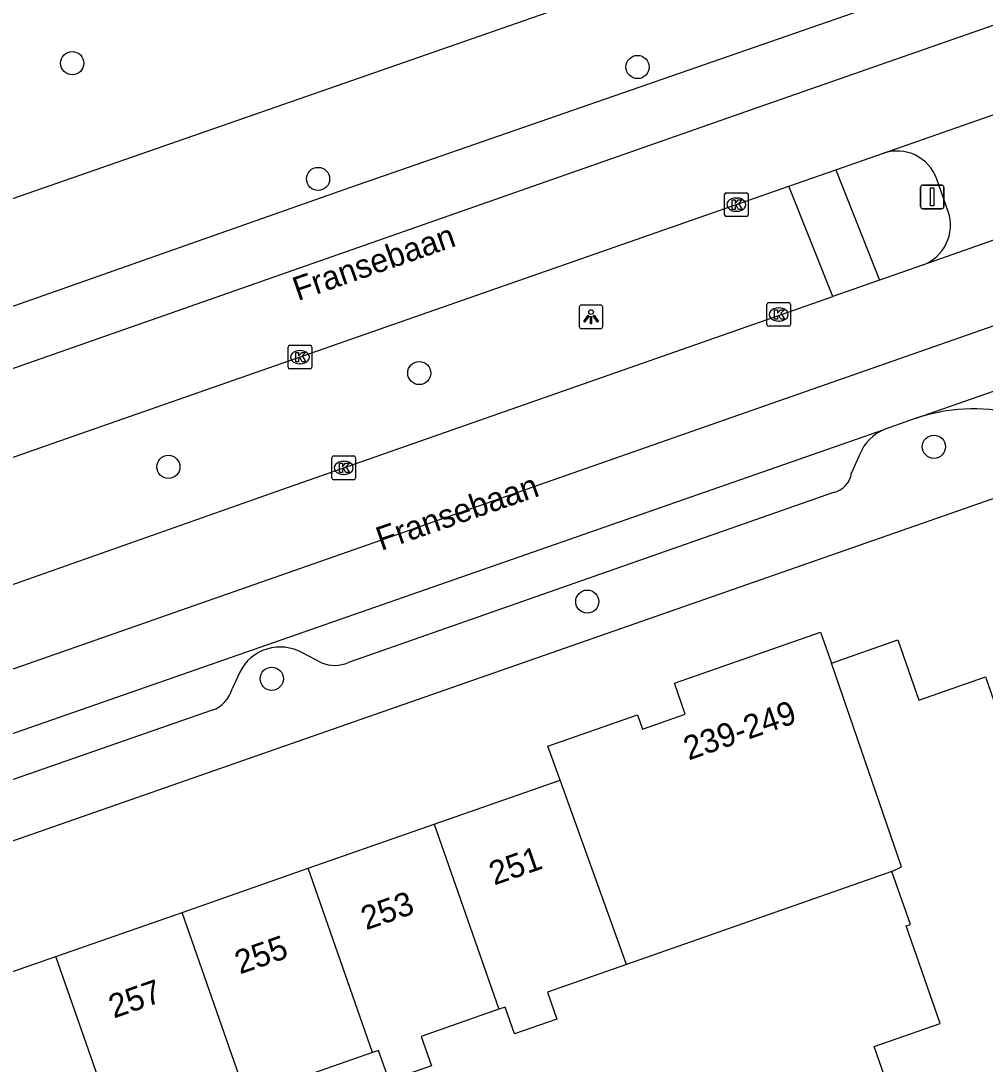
# Model space of a CAD drawing. Extents: x 158474 to 159560, y 388525 to 389605.
# Drawn here: x 158838.92 to 158879.66, y 389035.01 to 389079.07 of the extents above; entities that cross this region are included whole.
import ezdxf

# ---------------------------------------------------------------- set-up
doc = ezdxf.new("R2010")
doc.units = 0
for name, color, linetype in [('IMGEO_Boom', 7, 'Continuous'), ('IMGEO_Kolk', 7, 'Continuous'), ('IMGEO_Lichtpunt', 7, 'Continuous'), ('IMGEO_Openbare_ruimte_label', 7, 'Continuous'), ('IMGEO_Pand', 7, 'Continuous'), ('IMGEO_Pand_nummerreeks', 7, 'Continuous'), ('IMGEO_Rijbaan_lokaal_gesloten', 7, 'Continuous'), ('IMGEO_Rijbaan_lokaal_open', 7, 'Continuous'), ('IMGEO_Verkeersbordpaal', 7, 'Continuous'), ('IMGEO_Voetpad_open', 7, 'Continuous')]:
    doc.layers.add(name, color=color, linetype=linetype)

msp = doc.modelspace()

# ---------------------------------------------------------------- linework, layer by layer
at = {"layer": 'IMGEO_Boom'}
for centre in [(158841.085, 389077.278), (158864.97, 389077.117), (158851.474, 389072.391), (158855.749, 389064.195), (158877.492, 389061.079), (158845.148, 389060.232), (158862.847, 389054.542), (158849.517, 389051.283)]:
    msp.add_circle(centre, 0.489, dxfattribs=at)
at = {"layer": 'IMGEO_Kolk'}
for p, q in [((158868.647, 389070.878), (158868.647, 389071.73)), ((158868.722, 389071.804), (158869.574, 389071.804)), ((158869.648, 389071.73), (158869.648, 389070.878)), ((158869.135, 389071.584), (158869.16, 389071.584)), ((158869.158, 389071.024), (158869.133, 389071.024)), ((158869.574, 389070.804), (158868.722, 389070.804)), ((158870.438, 389066.242), (158870.438, 389067.094)), ((158870.513, 389067.168), (158871.365, 389067.168)), ((158870.926, 389066.948), (158870.951, 389066.948)), ((158871.439, 389067.094), (158871.439, 389066.242)), ((158871.365, 389066.168), (158870.513, 389066.168)), ((158870.949, 389066.388), (158870.924, 389066.388)), ((158850.207, 389064.441), (158850.207, 389065.293)), ((158850.282, 389065.367), (158851.134, 389065.367)), ((158850.695, 389065.147), (158850.72, 389065.147)), ((158851.208, 389065.293), (158851.208, 389064.441)), ((158851.134, 389064.367), (158850.282, 389064.367)), ((158850.718, 389064.587), (158850.693, 389064.587)), ((158852.134, 389060.691), (158852.986, 389060.691)), ((158852.059, 389059.765), (158852.059, 389060.617)), ((158852.547, 389060.471), (158852.572, 389060.471)), ((158853.06, 389060.617), (158853.06, 389059.765)), ((158852.57, 389059.911), (158852.545, 389059.911)), ((158852.986, 389059.691), (158852.134, 389059.691))]:
    msp.add_line(p, q, dxfattribs=at)
for points in [[(158868.647, 389070.878), (158868.647, 389071.73)], [(158868.722, 389071.804), (158869.574, 389071.804)], [(158869.648, 389071.73), (158869.648, 389070.878)], [(158868.968, 389071.504), (158869.091, 389071.504), (158869.091, 389071.353), (158869.221, 389071.504), (158869.385, 389071.504), (158869.239, 389071.353), (158869.392, 389071.104), (158869.24, 389071.104), (158869.155, 389071.268), (158869.091, 389071.201), (158869.091, 389071.104), (158868.968, 389071.104), (158868.968, 389071.504)], [(158869.574, 389070.804), (158868.722, 389070.804)], [(158870.438, 389066.242), (158870.438, 389067.094)], [(158870.513, 389067.168), (158871.365, 389067.168)], [(158870.759, 389066.868), (158870.882, 389066.868), (158870.882, 389066.717), (158871.012, 389066.868), (158871.176, 389066.868), (158871.03, 389066.717), (158871.183, 389066.468), (158871.031, 389066.468), (158870.946, 389066.632), (158870.882, 389066.565), (158870.882, 389066.468), (158870.759, 389066.468), (158870.759, 389066.868)], [(158871.439, 389067.094), (158871.439, 389066.242)], [(158871.365, 389066.168), (158870.513, 389066.168)], [(158850.207, 389064.441), (158850.207, 389065.293)], [(158850.282, 389065.367), (158851.134, 389065.367)], [(158851.208, 389065.293), (158851.208, 389064.441)], [(158850.528, 389065.067), (158850.651, 389065.067), (158850.651, 389064.916), (158850.781, 389065.067), (158850.945, 389065.067), (158850.799, 389064.916), (158850.952, 389064.667), (158850.8, 389064.667), (158850.715, 389064.831), (158850.651, 389064.764), (158850.651, 389064.667), (158850.528, 389064.667), (158850.528, 389065.067)], [(158851.134, 389064.367), (158850.282, 389064.367)], [(158852.134, 389060.691), (158852.986, 389060.691)], [(158852.059, 389059.765), (158852.059, 389060.617)], [(158852.38, 389060.391), (158852.503, 389060.391), (158852.503, 389060.24), (158852.633, 389060.391), (158852.797, 389060.391), (158852.651, 389060.24), (158852.804, 389059.991), (158852.652, 389059.991), (158852.567, 389060.155), (158852.503, 389060.088), (158852.503, 389059.991), (158852.38, 389059.991), (158852.38, 389060.391)], [(158853.06, 389060.617), (158853.06, 389059.765)], [(158852.986, 389059.691), (158852.134, 389059.691)]]:
    msp.add_lwpolyline(points, dxfattribs=at)
for centre, start, end in [((158868.724, 389071.728), 91.552, 178.448), ((158868.724, 389071.728), 91.552, 178.448), ((158869.572, 389071.728), 1.552, 88.448), ((158869.572, 389071.728), 1.552, 88.448), ((158868.724, 389070.88), 181.552, 268.448), ((158868.724, 389070.88), 181.552, 268.448), ((158869.572, 389070.88), 271.552, 358.448), ((158869.572, 389070.88), 271.552, 358.448), ((158870.515, 389067.092), 91.552, 178.448), ((158870.515, 389067.092), 91.552, 178.448), ((158871.363, 389067.092), 1.552, 88.448), ((158871.363, 389067.092), 1.552, 88.448), ((158870.515, 389066.244), 181.552, 268.448), ((158870.515, 389066.244), 181.552, 268.448), ((158871.363, 389066.244), 271.552, 358.448), ((158871.363, 389066.244), 271.552, 358.448), ((158850.284, 389065.291), 91.552, 178.448), ((158850.284, 389065.291), 91.552, 178.448), ((158851.132, 389065.291), 1.552, 88.448), ((158851.132, 389065.291), 1.552, 88.448), ((158850.284, 389064.443), 181.552, 268.448), ((158850.284, 389064.443), 181.552, 268.448), ((158851.132, 389064.443), 271.552, 358.448), ((158851.132, 389064.443), 271.552, 358.448), ((158852.136, 389060.615), 91.552, 178.448), ((158852.136, 389060.615), 91.552, 178.448), ((158852.984, 389060.615), 1.552, 88.448), ((158852.984, 389060.615), 1.552, 88.448), ((158852.136, 389059.767), 181.552, 268.448), ((158852.136, 389059.767), 181.552, 268.448), ((158852.984, 389059.767), 271.552, 358.448), ((158852.984, 389059.767), 271.552, 358.448)]:
    msp.add_arc(centre, 0.0765, start, end, dxfattribs=at)
for centre, major_axis, ratio, start_param, end_param in [((158869.134, 389071.304), (-0.387, 0.002), 0.722429, 4.712389, 7.853982), ((158869.159, 389071.304), (-0.39, 0.002), 0.717154, 1.570796, 4.712389), ((158870.925, 389066.668), (-0.387, 0.002), 0.722429, 4.712389, 7.853982), ((158870.95, 389066.668), (-0.39, 0.002), 0.717154, 1.570796, 4.712389), ((158850.694, 389064.867), (-0.387, 0.002), 0.722429, 4.712389, 7.853982), ((158850.719, 389064.867), (-0.39, 0.002), 0.717154, 1.570796, 4.712389), ((158852.546, 389060.191), (-0.387, 0.002), 0.722429, 4.712389, 7.853982), ((158852.571, 389060.191), (-0.39, 0.002), 0.717154, 1.570796, 4.712389)]:
    msp.add_ellipse(centre, major_axis=major_axis, ratio=ratio, start_param=start_param, end_param=end_param, dxfattribs=at)
at = {"layer": 'IMGEO_Lichtpunt'}
for p, q in [((158862.508, 389066.971), (158862.508, 389066.164)), ((158862.508, 389066.971), (158862.508, 389066.164)), ((158863.41, 389067.066), (158862.602, 389067.066)), ((158863.41, 389067.066), (158862.602, 389067.066)), ((158863.504, 389066.164), (158863.504, 389066.971)), ((158863.504, 389066.164), (158863.504, 389066.971)), ((158862.602, 389066.07), (158863.41, 389066.07)), ((158862.602, 389066.07), (158863.41, 389066.07))]:
    msp.add_line(p, q, dxfattribs=at)
for points in [[(158862.882, 389066.635), (158862.921, 389066.607), (158862.733, 389066.345), (158862.695, 389066.372), (158862.882, 389066.635)], [(158862.984, 389066.587), (158863.031, 389066.587), (158863.031, 389066.265), (158862.984, 389066.265), (158862.984, 389066.587)], [(158863.094, 389066.607), (158863.132, 389066.634), (158863.319, 389066.372), (158863.28, 389066.344), (158863.094, 389066.607)]]:
    msp.add_lwpolyline(points, dxfattribs=at)
msp.add_circle((158863.007, 389066.769), 0.0994, dxfattribs=at)
for centre, start, end in [((158862.602, 389066.971), 90, 180), ((158862.602, 389066.971), 90, 180), ((158863.41, 389066.971), 0, 90), ((158863.41, 389066.971), 0, 90), ((158862.602, 389066.164), 180, 270), ((158862.602, 389066.164), 180, 270), ((158863.41, 389066.164), 270, 0), ((158863.41, 389066.164), 270, 360)]:
    msp.add_arc(centre, 0.0946, start, end, dxfattribs=at)
at = {"layer": 'IMGEO_Pand'}
for points in [[(158861.7, 389047.001), (158861.179, 389048.444), (158864.965, 389049.767), (158865.177, 389049.159), (158866.984, 389049.79), (158866.528, 389051.095), (158872.707, 389053.255), (158873.166, 389051.943)], [(158873.166, 389051.943), (158875.97, 389052.924), (158876.857, 389050.386), (158879.666, 389051.368), (158881.422, 389046.344), (158882.036, 389046.559), (158883.371, 389042.74), (158882.734, 389042.517), (158883.004, 389041.745), (158883.998, 389038.902), (158886.723, 389039.855), (158888.749, 389034.058), (158876.999, 389029.951), (158876.478, 389031.44), (158874.971, 389035.753), (158877.757, 389036.727), (158876.316, 389040.848), (158876.499, 389040.912), (158875.72, 389043.139)], [(158875.72, 389043.139), (158876.121, 389043.342), (158873.166, 389051.943)], [(158856.384, 389045.143), (158861.7, 389047.001)], [(158864.509, 389039.221), (158861.7, 389047.001)], [(158851.056, 389043.28), (158856.384, 389045.143)], [(158856.384, 389045.143), (158859.116, 389037.329)], [(158845.726, 389041.417), (158851.056, 389043.28)], [(158853.775, 389035.504), (158851.056, 389043.28)], [(158875.72, 389043.139), (158864.509, 389039.221)], [(158840.398, 389039.555), (158845.726, 389041.417)], [(158849.06, 389032.381), (158848.602, 389033.691), (158848.448, 389033.637), (158845.726, 389041.417)], [(158834.74, 389038.535), (158837.959, 389039.66), (158838.258, 389038.807), (158840.398, 389039.555)], [(158843.576, 389030.466), (158840.398, 389039.555)], [(158864.509, 389039.221), (158861.165, 389038.052), (158861.562, 389036.916), (158859.771, 389036.29), (158859.376, 389037.42), (158859.116, 389037.329)], [(158859.116, 389037.329), (158855.831, 389036.181), (158856.264, 389034.941), (158854.474, 389034.315), (158854.028, 389035.592), (158853.775, 389035.504)], [(158853.775, 389035.504), (158850.397, 389034.323), (158850.856, 389033.008), (158849.06, 389032.381)]]:
    msp.add_lwpolyline(points, dxfattribs=at)
at = {"layer": 'IMGEO_Rijbaan_lokaal_gesloten'}
for points in [[(159061.27, 389142.264), (159027.739, 389130.513), (158985.407, 389115.829), (158951.575, 389103.853), (158902.626, 389086.773), (158869.852, 389075.342), (158830.988, 389061.725), (158816.351, 389056.585)], [(158821.97, 389045.718), (158824.915, 389046.92), (158839.236, 389051.93), (158872.062, 389063.415), (158925.413, 389082.08), (158963.649, 389095.442), (159003.419, 389109.341), (159022.452, 389115.993), (159060.663, 389129.346), (159065.179, 389130.887)], [(158877.857, 389080.719), (158852.841, 389072.023), (158815.672, 389058.954)], [(158875.358, 389073.477), (158889.973, 389078.589)], [(158892.052, 389074.046), (158877.015, 389068.749)], [(158873.353, 389072.777), (158875.358, 389073.477)], [(158871.37, 389072.085), (158873.353, 389072.777)], [(158817.551, 389053.252), (158839.997, 389061.131), (158871.37, 389072.085)], [(158876.7, 389062.27), (158896.198, 389069.073)], [(158877.015, 389068.749), (158875.198, 389068.113)], [(158875.198, 389068.113), (158873.217, 389067.419)], [(158832.73, 389053.212), (158850.229, 389059.368), (158873.217, 389067.419)], [(158876.7, 389062.27), (158875.388, 389061.813)], [(158822.868, 389043.49), (158823.577, 389043.749), (158875.388, 389061.813)]]:
    msp.add_lwpolyline(points, dxfattribs=at)
at = {"layer": 'IMGEO_Rijbaan_lokaal_open'}
msp.add_lwpolyline([(158878.102, 389071.011), (158877.622, 389072.386)], dxfattribs=at)
for centre, radius, start, end in [((158875.929, 389071.768), 1.802, 20.0653, 108.4768), ((158876.389, 389070.442), 1.805, 290.2808, 18.3861), ((158879.182, 389055.065), 7.62, 45.452, 109.0103)]:
    msp.add_arc(centre, radius, start, end, dxfattribs=at)
at = {"layer": 'IMGEO_Verkeersbordpaal'}
for p, q in [((158876.926, 389071.233), (158876.926, 389072.033)), ((158876.926, 389072.033), (158876.926, 389071.233)), ((158877.026, 389072.133), (158877.816, 389072.133)), ((158877.816, 389072.133), (158877.026, 389072.133)), ((158877.916, 389072.033), (158877.916, 389071.233)), ((158877.916, 389071.233), (158877.916, 389072.033)), ((158877.816, 389071.133), (158877.026, 389071.133)), ((158877.026, 389071.133), (158877.816, 389071.133))]:
    msp.add_line(p, q, dxfattribs=at)
msp.add_lwpolyline([(158877.346, 389072.008), (158877.496, 389072.008), (158877.496, 389071.258), (158877.346, 389071.258), (158877.346, 389072.008)], dxfattribs=at)
for centre, start, end in [((158877.026, 389072.033), 90, 180), ((158877.026, 389072.033), 90, 180), ((158877.816, 389072.033), 0, 90), ((158877.816, 389072.033), 360, 90), ((158877.026, 389071.233), 180, 270), ((158877.026, 389071.233), 180, 270), ((158877.816, 389071.233), 270, 0), ((158877.816, 389071.233), 270, 0)]:
    msp.add_arc(centre, 0.1, start, end, dxfattribs=at)
at = {"layer": 'IMGEO_Voetpad_open'}
for points in [[(158877.683, 389085.181), (158833.128, 389069.659)], [(158873.353, 389072.777), (158875.198, 389068.113)], [(158873.217, 389067.419), (158871.37, 389072.085)], [(158874.36, 389060.769), (158874.006, 389059.982)], [(158880.543, 389059.085), (158818.621, 389037.472), (158790.211, 389000), (158784.237, 388992.09)], [(158873.246, 389059.155), (158852.759, 389051.974)], [(158851.616, 389051.96), (158850.816, 389052.378)], [(158848.163, 389051.561), (158847.846, 389050.862)], [(158846.997, 389049.959), (158833.046, 389045.099)]]:
    msp.add_lwpolyline(points, dxfattribs=at)
for centre, radius, start, end in [((158876.169, 389060.016), 1.959, 113.4832, 157.4017), ((158873.061, 389060.087), 0.95, 281.2012, 353.6338), ((158849.878, 389050.709), 1.914, 60.6438, 153.589), ((158852.171, 389053.292), 1.443, 247.3693, 294.0342), ((158846.557, 389051.223), 1.339, 289.1883, 344.3425)]:
    msp.add_arc(centre, radius, start, end, dxfattribs=at)

# ---------------------------------------------------------------- texts
at = {"layer": 'IMGEO_Openbare_ruimte_label'}
for p in [(158850.618, 389067.234), (158854.139, 389056.682)]:
    msp.add_text('Fransebaan', height=1, rotation=19.1414, dxfattribs=at).set_placement(p)
at = {"layer": 'IMGEO_Pand_nummerreeks'}
for s, rotation, p in [('239-249', 19.2686, (158867.13, 389047.831)), ('251', 19.2628, (158858.916, 389042.553)), ('253', 19.2695, (158853.501, 389040.66)), ('255', 19.2663, (158848.172, 389038.797)), ('257', 19.2686, (158842.843, 389036.935))]:
    msp.add_text(s, height=1, rotation=rotation, dxfattribs=at).set_placement(p)

doc.saveas('drawing.dxf')
